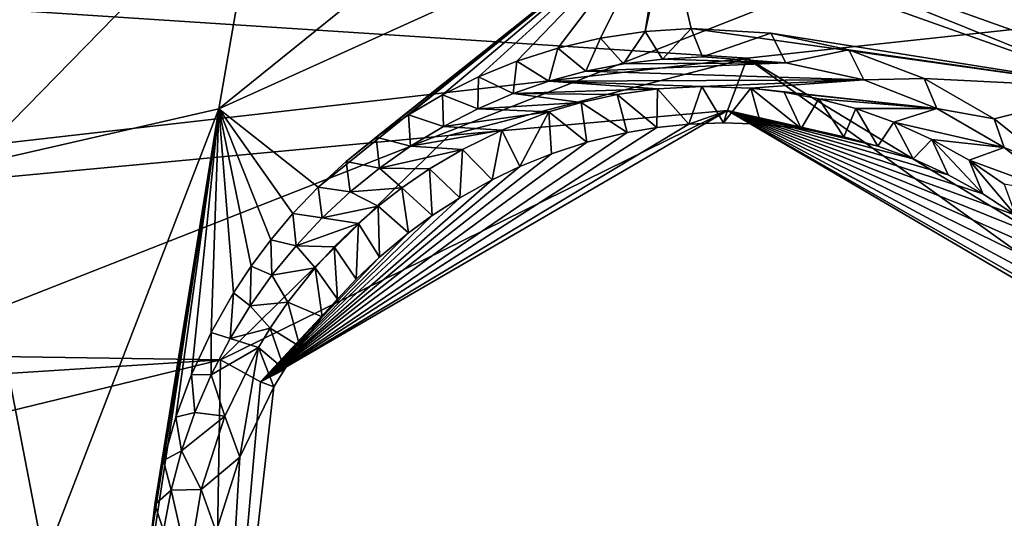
# Model space of a CAD drawing. Header units: millimetres. Extents: x -147 to 294, y -82 to 275.
# Tile 519 of 609: x 245.05 to 248.95, y 230.18 to 232.15. Entities that reach past the tile are written whole.
import ezdxf

# ---------------------------------------------------------------- set-up
doc = ezdxf.new("R2010")
doc.units = ezdxf.units.MM
doc.header["$LTSCALE"] = 67.506716
for name, color, linetype in [('1594', 7, 'CONTINUOUS'), ('1596', 7, 'CONTINUOUS'), ('1878', 7, 'CONTINUOUS'), ('2172', 7, 'CONTINUOUS'), ('2698', 7, 'CONTINUOUS'), ('2699', 7, 'CONTINUOUS'), ('2700', 7, 'CONTINUOUS'), ('2701', 7, 'CONTINUOUS'), ('2702', 7, 'CONTINUOUS'), ('2703', 7, 'CONTINUOUS'), ('2704', 7, 'CONTINUOUS'), ('2705', 7, 'CONTINUOUS'), ('2706', 7, 'CONTINUOUS'), ('556', 7, 'CONTINUOUS'), ('871', 7, 'CONTINUOUS')]:
    doc.layers.add(name, color=color, linetype=linetype)

msp = doc.modelspace()

# ---------------------------------------------------------------- linework, layer by layer
at = {"layer": '1594', "linetype": 'CONTINUOUS'}
msp.add_3dface([(258.604, 229.943, -12.1909), (247.9699, 237.6837, -9.2313), (255.0408, 234.6443, -10.9123), (258.604, 229.943, -12.1909)], dxfattribs=at)
at = {"layer": '1596', "linetype": 'CONTINUOUS'}
msp.add_3dface([(247.9699, 237.6837, -9.2313), (258.604, 229.943, -12.1909), (249.7922, 233.7785, -10.3514), (247.9699, 237.6837, -9.2313)], dxfattribs=at)
at = {"layer": '1878', "linetype": 'CONTINUOUS'}
for points in [[(244.8488, 231.5707, -9.8537), (239.293, 234.5876, -8.7556), (246.0074, 232.7561, -9.8738), (244.8488, 231.5707, -9.8537)], [(247.584, 233.2041, -10.0615), (249.7922, 233.7785, -10.3514), (250.2658, 231.6527, -10.7034), (247.584, 233.2041, -10.0615)]]:
    msp.add_3dface(points, dxfattribs=at)
at = {"layer": '2172', "linetype": 'CONTINUOUS'}
for points in [[(257.257, 233.006, -9.4782), (239.1684, 232.5712, -6.6465), (247.9319, 231.9992, -7.9217), (257.257, 233.006, -9.4782)], [(249.8956, 230.8055, -8.4004), (257.257, 233.006, -9.4782), (247.9319, 231.9992, -7.9217), (249.8956, 230.8055, -8.4004)], [(239.1684, 232.5712, -6.6465), (238.4639, 230.9155, -6.7749), (247.9319, 231.9992, -7.9217), (239.1684, 232.5712, -6.6465)], [(247.9319, 231.9992, -7.9217), (238.4639, 230.9155, -6.7749), (246.7517, 231.6921, -7.7774), (247.9319, 231.9992, -7.9217)], [(238.4639, 230.9155, -6.7749), (245.8477, 230.8054, -7.7572), (246.7517, 231.6921, -7.7774), (238.4639, 230.9155, -6.7749)], [(238.4639, 230.9155, -6.7749), (236.8072, 230.2258, -6.6851), (245.8477, 230.8054, -7.7572), (238.4639, 230.9155, -6.7749)], [(236.8072, 230.2258, -6.6851), (236.8126, 228.6075, -6.9097), (245.8477, 230.8054, -7.7572), (236.8072, 230.2258, -6.6851)], [(245.8477, 230.8054, -7.7572), (236.8126, 228.6075, -6.9097), (245.809, 228.4815, -8.0753), (245.8477, 230.8054, -7.7572)]]:
    msp.add_3dface(points, dxfattribs=at)
at = {"layer": '2698', "linetype": 'CONTINUOUS'}
for points in [[(245.8477, 230.8054, -7.7572), (245.809, 228.4815, -8.0753), (246.0067, 230.7178, -7.8704), (245.8477, 230.8054, -7.7572)], [(246.0067, 230.7178, -7.8704), (245.809, 228.4815, -8.0753), (246.0594, 230.698, -8.1078), (246.0067, 230.7178, -7.8704)], [(246.0594, 230.698, -8.1078), (245.809, 228.4815, -8.0753), (245.9242, 230.4195, -8.12), (246.0594, 230.698, -8.1078)], [(245.9242, 230.4195, -8.12), (245.809, 228.4815, -8.0753), (245.831, 230.1247, -8.1414), (245.9242, 230.4195, -8.12)]]:
    msp.add_3dface(points, dxfattribs=at)
at = {"layer": '2699', "linetype": 'CONTINUOUS'}
for points in [[(247.9319, 231.9992, -7.9217), (246.7517, 231.6921, -7.7774), (247.8545, 231.7919, -8.0339), (247.9319, 231.9992, -7.9217)], [(249.6672, 230.754, -8.4663), (247.9319, 231.9992, -7.9217), (247.8545, 231.7919, -8.0339), (249.6672, 230.754, -8.4663)], [(249.8956, 230.8055, -8.4004), (247.9319, 231.9992, -7.9217), (249.6672, 230.754, -8.4663), (249.8956, 230.8055, -8.4004)], [(246.7517, 231.6921, -7.7774), (245.8477, 230.8054, -7.7572), (247.8545, 231.7919, -8.0339), (246.7517, 231.6921, -7.7774)], [(245.8477, 230.8054, -7.7572), (246.0067, 230.7178, -7.8704), (247.8545, 231.7919, -8.0339), (245.8477, 230.8054, -7.7572)], [(247.8545, 231.7919, -8.0339), (246.0067, 230.7178, -7.8704), (247.7016, 231.7373, -8.251), (247.8545, 231.7919, -8.0339)], [(247.8388, 231.7428, -8.2732), (247.8545, 231.7919, -8.0339), (247.7016, 231.7373, -8.251), (247.8388, 231.7428, -8.2732)], [(247.9867, 231.7381, -8.2983), (247.8545, 231.7919, -8.0339), (247.8388, 231.7428, -8.2732), (247.9867, 231.7381, -8.2983)], [(249.6672, 230.754, -8.4663), (247.8545, 231.7919, -8.0339), (249.519, 230.8154, -8.6694), (249.6672, 230.754, -8.4663)], [(249.519, 230.8154, -8.6694), (247.8545, 231.7919, -8.0339), (249.4324, 230.9441, -8.6387), (249.519, 230.8154, -8.6694)], [(249.4324, 230.9441, -8.6387), (247.8545, 231.7919, -8.0339), (249.3363, 231.065, -8.6074), (249.4324, 230.9441, -8.6387)], [(249.3363, 231.065, -8.6074), (247.8545, 231.7919, -8.0339), (249.231, 231.1778, -8.5757), (249.3363, 231.065, -8.6074)], [(249.231, 231.1778, -8.5757), (247.8545, 231.7919, -8.0339), (249.117, 231.2819, -8.5435), (249.231, 231.1778, -8.5757)], [(249.117, 231.2819, -8.5435), (247.8545, 231.7919, -8.0339), (248.9949, 231.3769, -8.5113), (249.117, 231.2819, -8.5435)], [(248.9949, 231.3769, -8.5113), (247.8545, 231.7919, -8.0339), (248.8649, 231.4623, -8.4789), (248.9949, 231.3769, -8.5113)], [(248.8649, 231.4623, -8.4789), (247.8545, 231.7919, -8.0339), (248.7284, 231.5372, -8.4468), (248.8649, 231.4623, -8.4789)], [(248.7284, 231.5372, -8.4468), (247.8545, 231.7919, -8.0339), (248.5899, 231.5997, -8.4159), (248.7284, 231.5372, -8.4468)], [(248.5899, 231.5997, -8.4159), (247.8545, 231.7919, -8.0339), (248.4501, 231.6501, -8.3863), (248.5899, 231.5997, -8.4159)], [(248.4501, 231.6501, -8.3863), (247.8545, 231.7919, -8.0339), (248.3153, 231.6877, -8.3592), (248.4501, 231.6501, -8.3863)], [(248.3153, 231.6877, -8.3592), (247.8545, 231.7919, -8.0339), (248.1457, 231.7207, -8.3269), (248.3153, 231.6877, -8.3592)], [(248.1457, 231.7207, -8.3269), (247.8545, 231.7919, -8.0339), (247.9867, 231.7381, -8.2983), (248.1457, 231.7207, -8.3269)], [(247.7016, 231.7373, -8.251), (246.0067, 230.7178, -7.8704), (247.5744, 231.7239, -8.2316), (247.7016, 231.7373, -8.251)], [(247.5744, 231.7239, -8.2316), (246.0067, 230.7178, -7.8704), (247.4572, 231.7041, -8.2146), (247.5744, 231.7239, -8.2316)], [(247.4572, 231.7041, -8.2146), (246.0067, 230.7178, -7.8704), (247.2981, 231.6658, -8.1929), (247.4572, 231.7041, -8.2146)], [(247.2981, 231.6658, -8.1929), (246.0067, 230.7178, -7.8704), (247.1573, 231.6202, -8.1752), (247.2981, 231.6658, -8.1929)], [(247.1573, 231.6202, -8.1752), (246.0067, 230.7178, -7.8704), (247.0328, 231.57, -8.1608), (247.1573, 231.6202, -8.1752)], [(247.0328, 231.57, -8.1608), (246.0067, 230.7178, -7.8704), (246.9226, 231.5176, -8.1491), (247.0328, 231.57, -8.1608)], [(246.9226, 231.5176, -8.1491), (246.0067, 230.7178, -7.8704), (246.7949, 231.4465, -8.1367), (246.9226, 231.5176, -8.1491)], [(246.7949, 231.4465, -8.1367), (246.0067, 230.7178, -7.8704), (246.6858, 231.3761, -8.1274), (246.7949, 231.4465, -8.1367)], [(246.6858, 231.3761, -8.1274), (246.0067, 230.7178, -7.8704), (246.5926, 231.308, -8.1204), (246.6858, 231.3761, -8.1274)], [(246.5926, 231.308, -8.1204), (246.0067, 230.7178, -7.8704), (246.477, 231.2117, -8.1132), (246.5926, 231.308, -8.1204)], [(246.477, 231.2117, -8.1132), (246.0067, 230.7178, -7.8704), (246.3848, 231.1239, -8.1088), (246.477, 231.2117, -8.1132)], [(246.3848, 231.1239, -8.1088), (246.0067, 230.7178, -7.8704), (246.3107, 231.0449, -8.1063), (246.3848, 231.1239, -8.1088)], [(246.3107, 231.0449, -8.1063), (246.0067, 230.7178, -7.8704), (246.2507, 230.9745, -8.1051), (246.3107, 231.0449, -8.1063)], [(246.2507, 230.9745, -8.1051), (246.0067, 230.7178, -7.8704), (246.1616, 230.8573, -8.1049), (246.2507, 230.9745, -8.1051)], [(246.1616, 230.8573, -8.1049), (246.0067, 230.7178, -7.8704), (246.101, 230.7668, -8.1061), (246.1616, 230.8573, -8.1049)], [(246.0067, 230.7178, -7.8704), (246.0594, 230.698, -8.1078), (246.101, 230.7668, -8.1061), (246.0067, 230.7178, -7.8704)]]:
    msp.add_3dface(points, dxfattribs=at)
at = {"layer": '2700', "linetype": 'CONTINUOUS'}
for points in [[(247.5771, 231.877, -8.9019), (247.5744, 231.7239, -8.2316), (247.4183, 231.8547, -8.8798), (247.5771, 231.877, -8.9019)], [(247.7016, 231.7373, -8.251), (247.5744, 231.7239, -8.2316), (247.5771, 231.877, -8.9019), (247.7016, 231.7373, -8.251)], [(247.7529, 231.8869, -8.9285), (247.7016, 231.7373, -8.251), (247.5771, 231.877, -8.9019), (247.7529, 231.8869, -8.9285)], [(247.8388, 231.7428, -8.2732), (247.7016, 231.7373, -8.251), (247.7529, 231.8869, -8.9285), (247.8388, 231.7428, -8.2732)], [(247.947, 231.8798, -8.9602), (247.8388, 231.7428, -8.2732), (247.7529, 231.8869, -8.9285), (247.947, 231.8798, -8.9602)], [(247.9867, 231.7381, -8.2983), (247.8388, 231.7428, -8.2732), (247.947, 231.8798, -8.9602), (247.9867, 231.7381, -8.2983)], [(248.1457, 231.7207, -8.3269), (247.9867, 231.7381, -8.2983), (247.947, 231.8798, -8.9602), (248.1457, 231.7207, -8.3269)], [(248.0782, 231.8642, -8.9832), (248.1457, 231.7207, -8.3269), (247.947, 231.8798, -8.9602), (248.0782, 231.8642, -8.9832)], [(248.2164, 231.838, -9.0088), (248.1457, 231.7207, -8.3269), (248.0782, 231.8642, -8.9832), (248.2164, 231.838, -9.0088)], [(247.2753, 231.8233, -8.8615), (247.2981, 231.6658, -8.1929), (247.1468, 231.7857, -8.8463), (247.2753, 231.8233, -8.8615)], [(247.4183, 231.8547, -8.8798), (247.4572, 231.7041, -8.2146), (247.2753, 231.8233, -8.8615), (247.4183, 231.8547, -8.8798)], [(247.4572, 231.7041, -8.2146), (247.2981, 231.6658, -8.1929), (247.2753, 231.8233, -8.8615), (247.4572, 231.7041, -8.2146)], [(247.5744, 231.7239, -8.2316), (247.4572, 231.7041, -8.2146), (247.4183, 231.8547, -8.8798), (247.5744, 231.7239, -8.2316)], [(248.3153, 231.6877, -8.3592), (248.1457, 231.7207, -8.3269), (248.2164, 231.838, -9.0088), (248.3153, 231.6877, -8.3592)], [(248.362, 231.7991, -9.0374), (248.3153, 231.6877, -8.3592), (248.2164, 231.838, -9.0088), (248.362, 231.7991, -9.0374)], [(247.1468, 231.7857, -8.8463), (247.0328, 231.57, -8.1608), (246.961, 231.7143, -8.8268), (247.1468, 231.7857, -8.8463)], [(247.1573, 231.6202, -8.1752), (247.0328, 231.57, -8.1608), (247.1468, 231.7857, -8.8463), (247.1573, 231.6202, -8.1752)], [(247.2981, 231.6658, -8.1929), (247.1573, 231.6202, -8.1752), (247.1468, 231.7857, -8.8463), (247.2981, 231.6658, -8.1929)], [(248.4501, 231.6501, -8.3863), (248.3153, 231.6877, -8.3592), (248.362, 231.7991, -9.0374), (248.4501, 231.6501, -8.3863)], [(248.5134, 231.7453, -9.0689), (248.4501, 231.6501, -8.3863), (248.362, 231.7991, -9.0374), (248.5134, 231.7453, -9.0689)], [(248.5899, 231.5997, -8.4159), (248.4501, 231.6501, -8.3863), (248.5134, 231.7453, -9.0689), (248.5899, 231.5997, -8.4159)], [(248.6637, 231.6772, -9.1023), (248.5899, 231.5997, -8.4159), (248.5134, 231.7453, -9.0689), (248.6637, 231.6772, -9.1023)], [(246.961, 231.7143, -8.8268), (246.9226, 231.5176, -8.1491), (246.8054, 231.6377, -8.8127), (246.961, 231.7143, -8.8268)], [(247.0328, 231.57, -8.1608), (246.9226, 231.5176, -8.1491), (246.961, 231.7143, -8.8268), (247.0328, 231.57, -8.1608)], [(248.7284, 231.5372, -8.4468), (248.5899, 231.5997, -8.4159), (248.6637, 231.6772, -9.1023), (248.7284, 231.5372, -8.4468)], [(248.8649, 231.4623, -8.4789), (248.7284, 231.5372, -8.4468), (248.6637, 231.6772, -9.1023), (248.8649, 231.4623, -8.4789)], [(248.8112, 231.5944, -9.1372), (248.8649, 231.4623, -8.4789), (248.6637, 231.6772, -9.1023), (248.8112, 231.5944, -9.1372)], [(246.8054, 231.6377, -8.8127), (246.7949, 231.4465, -8.1367), (246.6749, 231.5605, -8.8027), (246.8054, 231.6377, -8.8127)], [(246.9226, 231.5176, -8.1491), (246.7949, 231.4465, -8.1367), (246.8054, 231.6377, -8.8127), (246.9226, 231.5176, -8.1491)], [(248.9949, 231.3769, -8.5113), (248.8649, 231.4623, -8.4789), (248.8112, 231.5944, -9.1372), (248.9949, 231.3769, -8.5113)], [(248.95, 231.5, -9.1725), (248.9949, 231.3769, -8.5113), (248.8112, 231.5944, -9.1372), (248.95, 231.5, -9.1725)], [(246.6749, 231.5605, -8.8027), (246.6858, 231.3761, -8.1274), (246.5651, 231.485, -8.7957), (246.6749, 231.5605, -8.8027)], [(246.7949, 231.4465, -8.1367), (246.6858, 231.3761, -8.1274), (246.6749, 231.5605, -8.8027), (246.7949, 231.4465, -8.1367)], [(246.5651, 231.485, -8.7957), (246.5926, 231.308, -8.1204), (246.4724, 231.4129, -8.791), (246.5651, 231.485, -8.7957)], [(246.6858, 231.3761, -8.1274), (246.5926, 231.308, -8.1204), (246.5651, 231.485, -8.7957), (246.6858, 231.3761, -8.1274)], [(246.4724, 231.4129, -8.791), (246.477, 231.2117, -8.1132), (246.3941, 231.3448, -8.788), (246.4724, 231.4129, -8.791)], [(246.5926, 231.308, -8.1204), (246.477, 231.2117, -8.1132), (246.4724, 231.4129, -8.791), (246.5926, 231.308, -8.1204)], [(246.3941, 231.3448, -8.788), (246.3848, 231.1239, -8.1088), (246.2982, 231.2514, -8.7857), (246.3941, 231.3448, -8.788)], [(246.477, 231.2117, -8.1132), (246.3848, 231.1239, -8.1088), (246.3941, 231.3448, -8.788), (246.477, 231.2117, -8.1132)], [(246.2982, 231.2514, -8.7857), (246.3107, 231.0449, -8.1063), (246.2228, 231.1687, -8.7852), (246.2982, 231.2514, -8.7857)], [(246.3848, 231.1239, -8.1088), (246.3107, 231.0449, -8.1063), (246.2982, 231.2514, -8.7857), (246.3848, 231.1239, -8.1088)], [(246.2228, 231.1687, -8.7852), (246.2507, 230.9745, -8.1051), (246.1147, 231.0327, -8.7869), (246.2228, 231.1687, -8.7852)], [(246.3107, 231.0449, -8.1063), (246.2507, 230.9745, -8.1051), (246.2228, 231.1687, -8.7852), (246.3107, 231.0449, -8.1063)], [(246.1147, 231.0327, -8.7869), (246.1616, 230.8573, -8.1049), (246.0445, 230.9302, -8.79), (246.1147, 231.0327, -8.7869)], [(246.2507, 230.9745, -8.1051), (246.1616, 230.8573, -8.1049), (246.1147, 231.0327, -8.7869), (246.2507, 230.9745, -8.1051)], [(246.0445, 230.9302, -8.79), (246.101, 230.7668, -8.1061), (245.998, 230.8542, -8.7932), (246.0445, 230.9302, -8.79)], [(246.1616, 230.8573, -8.1049), (246.101, 230.7668, -8.1061), (246.0445, 230.9302, -8.79), (246.1616, 230.8573, -8.1049)], [(246.101, 230.7668, -8.1061), (246.0594, 230.698, -8.1078), (245.998, 230.8542, -8.7932), (246.101, 230.7668, -8.1061)]]:
    msp.add_3dface(points, dxfattribs=at)
at = {"layer": '2701', "linetype": 'CONTINUOUS'}
for points in [[(245.998, 230.8542, -8.7932), (245.9242, 230.4195, -8.12), (245.8646, 230.5823, -8.8097), (245.998, 230.8542, -8.7932)], [(246.0594, 230.698, -8.1078), (245.9242, 230.4195, -8.12), (245.998, 230.8542, -8.7932), (246.0594, 230.698, -8.1078)], [(245.8646, 230.5823, -8.8097), (245.9242, 230.4195, -8.12), (245.7714, 230.2919, -8.8352), (245.8646, 230.5823, -8.8097)], [(245.9242, 230.4195, -8.12), (245.831, 230.1247, -8.1414), (245.7714, 230.2919, -8.8352), (245.9242, 230.4195, -8.12)], [(245.7714, 230.2919, -8.8352), (245.831, 230.1247, -8.1414), (245.7218, 229.9885, -8.8695), (245.7714, 230.2919, -8.8352)]]:
    msp.add_3dface(points, dxfattribs=at)
at = {"layer": '2702', "linetype": 'CONTINUOUS'}
for points in [[(247.2937, 231.9468, -8.8484), (247.4435, 231.9758, -8.8682), (248.0851, 231.98, -8.9694), (247.2937, 231.9468, -8.8484)], [(248.3939, 231.9125, -9.0278), (247.2937, 231.9468, -8.8484), (248.0851, 231.98, -8.9694), (248.3939, 231.9125, -9.0278)], [(247.4435, 231.9758, -8.8682), (247.5973, 231.9949, -8.8899), (248.0851, 231.98, -8.9694), (247.4435, 231.9758, -8.8682)], [(247.5973, 231.9949, -8.8899), (247.7552, 232.0042, -8.9137), (248.0851, 231.98, -8.9694), (247.5973, 231.9949, -8.8899)], [(247.1478, 231.9078, -8.8307), (247.2937, 231.9468, -8.8484), (248.3939, 231.9125, -9.0278), (247.1478, 231.9078, -8.8307)], [(247.1478, 231.9078, -8.8307), (247.5771, 231.877, -8.9019), (247.0056, 231.8588, -8.8149), (247.1478, 231.9078, -8.8307)], [(247.7529, 231.8869, -8.9285), (247.1478, 231.9078, -8.8307), (248.3939, 231.9125, -9.0278), (247.7529, 231.8869, -8.9285)], [(247.7529, 231.8869, -8.9285), (247.5771, 231.877, -8.9019), (247.1478, 231.9078, -8.8307), (247.7529, 231.8869, -8.9285)], [(247.947, 231.8798, -8.9602), (247.7529, 231.8869, -8.9285), (248.3939, 231.9125, -9.0278), (247.947, 231.8798, -8.9602)], [(248.6835, 231.7996, -9.0895), (247.947, 231.8798, -8.9602), (248.3939, 231.9125, -9.0278), (248.6835, 231.7996, -9.0895)], [(247.5771, 231.877, -8.9019), (247.4183, 231.8547, -8.8798), (247.0056, 231.8588, -8.8149), (247.5771, 231.877, -8.9019)], [(248.0782, 231.8642, -8.9832), (247.947, 231.8798, -8.9602), (248.6835, 231.7996, -9.0895), (248.0782, 231.8642, -8.9832)], [(248.2164, 231.838, -9.0088), (248.0782, 231.8642, -8.9832), (248.6835, 231.7996, -9.0895), (248.2164, 231.838, -9.0088)], [(247.0056, 231.8588, -8.8149), (247.2753, 231.8233, -8.8615), (246.8661, 231.7986, -8.8011), (247.0056, 231.8588, -8.8149)], [(247.2753, 231.8233, -8.8615), (247.1468, 231.7857, -8.8463), (246.8661, 231.7986, -8.8011), (247.2753, 231.8233, -8.8615)], [(247.4183, 231.8547, -8.8798), (247.2753, 231.8233, -8.8615), (247.0056, 231.8588, -8.8149), (247.4183, 231.8547, -8.8798)], [(248.362, 231.7991, -9.0374), (248.2164, 231.838, -9.0088), (248.6835, 231.7996, -9.0895), (248.362, 231.7991, -9.0374)], [(246.8661, 231.7986, -8.8011), (247.1468, 231.7857, -8.8463), (246.7305, 231.7285, -8.7894), (246.8661, 231.7986, -8.8011)], [(247.1468, 231.7857, -8.8463), (246.961, 231.7143, -8.8268), (246.7305, 231.7285, -8.7894), (247.1468, 231.7857, -8.8463)], [(248.5134, 231.7453, -9.0689), (248.362, 231.7991, -9.0374), (248.6835, 231.7996, -9.0895), (248.5134, 231.7453, -9.0689)], [(248.95, 231.6453, -9.1534), (248.5134, 231.7453, -9.0689), (248.6835, 231.7996, -9.0895), (248.95, 231.6453, -9.1534)], [(248.6637, 231.6772, -9.1023), (248.5134, 231.7453, -9.0689), (248.95, 231.6453, -9.1534), (248.6637, 231.6772, -9.1023)], [(246.7305, 231.7285, -8.7894), (246.961, 231.7143, -8.8268), (246.6004, 231.6498, -8.7796), (246.7305, 231.7285, -8.7894)], [(246.961, 231.7143, -8.8268), (246.8054, 231.6377, -8.8127), (246.6004, 231.6498, -8.7796), (246.961, 231.7143, -8.8268)], [(248.8112, 231.5944, -9.1372), (248.6637, 231.6772, -9.1023), (248.95, 231.6453, -9.1534), (248.8112, 231.5944, -9.1372)], [(246.6004, 231.6498, -8.7796), (246.8054, 231.6377, -8.8127), (246.4775, 231.5637, -8.7721), (246.6004, 231.6498, -8.7796)], [(246.8054, 231.6377, -8.8127), (246.6749, 231.5605, -8.8027), (246.4775, 231.5637, -8.7721), (246.8054, 231.6377, -8.8127)], [(249.1876, 231.4561, -9.2176), (248.8112, 231.5944, -9.1372), (248.95, 231.6453, -9.1534), (249.1876, 231.4561, -9.2176)], [(248.95, 231.5, -9.1725), (248.8112, 231.5944, -9.1372), (249.1876, 231.4561, -9.2176), (248.95, 231.5, -9.1725)], [(246.4775, 231.5637, -8.7721), (246.5651, 231.485, -8.7957), (246.3612, 231.4696, -8.7666), (246.4775, 231.5637, -8.7721)], [(246.6749, 231.5605, -8.8027), (246.5651, 231.485, -8.7957), (246.4775, 231.5637, -8.7721), (246.6749, 231.5605, -8.8027)], [(246.5651, 231.485, -8.7957), (246.4724, 231.4129, -8.791), (246.3612, 231.4696, -8.7666), (246.5651, 231.485, -8.7957)], [(246.3612, 231.4696, -8.7666), (246.4724, 231.4129, -8.791), (246.2506, 231.3667, -8.7633), (246.3612, 231.4696, -8.7666)], [(246.4724, 231.4129, -8.791), (246.3941, 231.3448, -8.788), (246.2506, 231.3667, -8.7633), (246.4724, 231.4129, -8.791)], [(246.2506, 231.3667, -8.7633), (246.3941, 231.3448, -8.788), (246.1469, 231.2564, -8.7622), (246.2506, 231.3667, -8.7633)], [(246.3941, 231.3448, -8.788), (246.2982, 231.2514, -8.7857), (246.1469, 231.2564, -8.7622), (246.3941, 231.3448, -8.788)], [(246.1469, 231.2564, -8.7622), (246.2228, 231.1687, -8.7852), (246.0514, 231.1402, -8.7631), (246.1469, 231.2564, -8.7622)], [(246.2982, 231.2514, -8.7857), (246.2228, 231.1687, -8.7852), (246.1469, 231.2564, -8.7622), (246.2982, 231.2514, -8.7857)], [(246.2228, 231.1687, -8.7852), (246.1147, 231.0327, -8.7869), (246.0514, 231.1402, -8.7631), (246.2228, 231.1687, -8.7852)], [(246.0514, 231.1402, -8.7631), (246.1147, 231.0327, -8.7869), (245.9649, 231.0187, -8.7662), (246.0514, 231.1402, -8.7631)], [(245.9649, 231.0187, -8.7662), (246.0445, 230.9302, -8.79), (245.886, 230.8898, -8.7716), (245.9649, 231.0187, -8.7662)], [(246.1147, 231.0327, -8.7869), (246.0445, 230.9302, -8.79), (245.9649, 231.0187, -8.7662), (246.1147, 231.0327, -8.7869)], [(246.0445, 230.9302, -8.79), (245.998, 230.8542, -8.7932), (245.886, 230.8898, -8.7716), (246.0445, 230.9302, -8.79)], [(245.886, 230.8898, -8.7716), (245.998, 230.8542, -8.7932), (245.8106, 230.7451, -8.7797), (245.886, 230.8898, -8.7716)], [(245.998, 230.8542, -8.7932), (245.8646, 230.5823, -8.8097), (245.8106, 230.7451, -8.7797), (245.998, 230.8542, -8.7932)], [(245.8106, 230.7451, -8.7797), (245.8646, 230.5823, -8.8097), (245.746, 230.5959, -8.7901), (245.8106, 230.7451, -8.7797)], [(245.746, 230.5959, -8.7901), (245.8646, 230.5823, -8.8097), (245.6933, 230.4447, -8.8028), (245.746, 230.5959, -8.7901)], [(245.8646, 230.5823, -8.8097), (245.7714, 230.2919, -8.8352), (245.6933, 230.4447, -8.8028), (245.8646, 230.5823, -8.8097)], [(245.6933, 230.4447, -8.8028), (245.7714, 230.2919, -8.8352), (245.6523, 230.289, -8.8178), (245.6933, 230.4447, -8.8028)], [(245.6523, 230.289, -8.8178), (245.7218, 229.9885, -8.8695), (245.6225, 230.1293, -8.8353), (245.6523, 230.289, -8.8178)], [(245.7714, 230.2919, -8.8352), (245.7218, 229.9885, -8.8695), (245.6523, 230.289, -8.8178), (245.7714, 230.2919, -8.8352)]]:
    msp.add_3dface(points, dxfattribs=at)
at = {"layer": '2703', "linetype": 'CONTINUOUS'}
for points in [[(247.5285, 232.1047, -9.3025), (247.4435, 231.9758, -8.8682), (247.3521, 232.0784, -9.2727), (247.5285, 232.1047, -9.3025)], [(247.5973, 231.9949, -8.8899), (247.4435, 231.9758, -8.8682), (247.5285, 232.1047, -9.3025), (247.5973, 231.9949, -8.8899)], [(247.7108, 232.1161, -9.335), (247.5973, 231.9949, -8.8899), (247.5285, 232.1047, -9.3025), (247.7108, 232.1161, -9.335)], [(247.7552, 232.0042, -8.9137), (247.5973, 231.9949, -8.8899), (247.7108, 232.1161, -9.335), (247.7552, 232.0042, -8.9137)], [(247.3521, 232.0784, -9.2727), (247.2937, 231.9468, -8.8484), (247.1827, 232.0387, -9.2456), (247.3521, 232.0784, -9.2727)], [(247.4435, 231.9758, -8.8682), (247.2937, 231.9468, -8.8484), (247.3521, 232.0784, -9.2727), (247.4435, 231.9758, -8.8682)], [(247.1827, 232.0387, -9.2456), (247.1478, 231.9078, -8.8307), (247.0213, 231.9869, -9.2212), (247.1827, 232.0387, -9.2456)], [(247.2937, 231.9468, -8.8484), (247.1478, 231.9078, -8.8307), (247.1827, 232.0387, -9.2456), (247.2937, 231.9468, -8.8484)], [(247.0213, 231.9869, -9.2212), (247.0056, 231.8588, -8.8149), (246.8696, 231.9248, -9.1994), (247.0213, 231.9869, -9.2212)], [(247.1478, 231.9078, -8.8307), (247.0056, 231.8588, -8.8149), (247.0213, 231.9869, -9.2212), (247.1478, 231.9078, -8.8307)], [(246.8696, 231.9248, -9.1994), (246.8661, 231.7986, -8.8011), (246.7269, 231.8536, -9.18), (246.8696, 231.9248, -9.1994)], [(247.0056, 231.8588, -8.8149), (246.8661, 231.7986, -8.8011), (246.8696, 231.9248, -9.1994), (247.0056, 231.8588, -8.8149)], [(246.7269, 231.8536, -9.18), (246.7305, 231.7285, -8.7894), (246.5922, 231.7738, -9.1629), (246.7269, 231.8536, -9.18)], [(246.8661, 231.7986, -8.8011), (246.7305, 231.7285, -8.7894), (246.7269, 231.8536, -9.18), (246.8661, 231.7986, -8.8011)], [(246.5922, 231.7738, -9.1629), (246.6004, 231.6498, -8.7796), (246.4645, 231.6856, -9.148), (246.5922, 231.7738, -9.1629)], [(246.7305, 231.7285, -8.7894), (246.6004, 231.6498, -8.7796), (246.5922, 231.7738, -9.1629), (246.7305, 231.7285, -8.7894)], [(246.4645, 231.6856, -9.148), (246.4775, 231.5637, -8.7721), (246.3447, 231.5897, -9.1351), (246.4645, 231.6856, -9.148)], [(246.6004, 231.6498, -8.7796), (246.4775, 231.5637, -8.7721), (246.4645, 231.6856, -9.148), (246.6004, 231.6498, -8.7796)], [(246.3447, 231.5897, -9.1351), (246.3612, 231.4696, -8.7666), (246.2344, 231.4883, -9.1245), (246.3447, 231.5897, -9.1351)], [(246.4775, 231.5637, -8.7721), (246.3612, 231.4696, -8.7666), (246.3447, 231.5897, -9.1351), (246.4775, 231.5637, -8.7721)], [(246.2344, 231.4883, -9.1245), (246.2506, 231.3667, -8.7633), (246.1347, 231.3837, -9.1161), (246.2344, 231.4883, -9.1245)], [(246.3612, 231.4696, -8.7666), (246.2506, 231.3667, -8.7633), (246.2344, 231.4883, -9.1245), (246.3612, 231.4696, -8.7666)], [(246.1347, 231.3837, -9.1161), (246.1469, 231.2564, -8.7622), (246.0469, 231.2792, -9.1099), (246.1347, 231.3837, -9.1161)], [(246.2506, 231.3667, -8.7633), (246.1469, 231.2564, -8.7622), (246.1347, 231.3837, -9.1161), (246.2506, 231.3667, -8.7633)], [(246.0469, 231.2792, -9.1099), (246.0514, 231.1402, -8.7631), (245.9695, 231.1754, -9.1053), (246.0469, 231.2792, -9.1099)], [(246.1469, 231.2564, -8.7622), (246.0514, 231.1402, -8.7631), (246.0469, 231.2792, -9.1099), (246.1469, 231.2564, -8.7622)], [(245.9695, 231.1754, -9.1053), (245.9649, 231.0187, -8.7662), (245.8997, 231.0697, -9.1023), (245.9695, 231.1754, -9.1053)], [(246.0514, 231.1402, -8.7631), (245.9649, 231.0187, -8.7662), (245.9695, 231.1754, -9.1053), (246.0514, 231.1402, -8.7631)], [(245.8997, 231.0697, -9.1023), (245.886, 230.8898, -8.7716), (245.8106, 230.9127, -9.1007), (245.8997, 231.0697, -9.1023)], [(245.9649, 231.0187, -8.7662), (245.886, 230.8898, -8.7716), (245.8997, 231.0697, -9.1023), (245.9649, 231.0187, -8.7662)], [(245.8106, 230.9127, -9.1007), (245.8106, 230.7451, -8.7797), (245.7337, 230.7472, -9.102), (245.8106, 230.9127, -9.1007)], [(245.886, 230.8898, -8.7716), (245.8106, 230.7451, -8.7797), (245.8106, 230.9127, -9.1007), (245.886, 230.8898, -8.7716)], [(245.7337, 230.7472, -9.102), (245.746, 230.5959, -8.7901), (245.6711, 230.5783, -9.1063), (245.7337, 230.7472, -9.102)], [(245.8106, 230.7451, -8.7797), (245.746, 230.5959, -8.7901), (245.7337, 230.7472, -9.102), (245.8106, 230.7451, -8.7797)], [(245.6711, 230.5783, -9.1063), (245.6933, 230.4447, -8.8028), (245.6225, 230.4061, -9.1135), (245.6711, 230.5783, -9.1063)], [(245.746, 230.5959, -8.7901), (245.6933, 230.4447, -8.8028), (245.6711, 230.5783, -9.1063), (245.746, 230.5959, -8.7901)], [(245.6933, 230.4447, -8.8028), (245.6523, 230.289, -8.8178), (245.6225, 230.4061, -9.1135), (245.6933, 230.4447, -8.8028)], [(245.6225, 230.4061, -9.1135), (245.6523, 230.289, -8.8178), (245.5881, 230.2325, -9.1234), (245.6225, 230.4061, -9.1135)], [(245.6523, 230.289, -8.8178), (245.6225, 230.1293, -8.8353), (245.5881, 230.2325, -9.1234), (245.6523, 230.289, -8.8178)], [(245.5881, 230.2325, -9.1234), (245.6225, 230.1293, -8.8353), (245.5694, 230.078, -9.1344), (245.5881, 230.2325, -9.1234)]]:
    msp.add_3dface(points, dxfattribs=at)
at = {"layer": '2704', "linetype": 'CONTINUOUS'}
for points in [[(246.0074, 232.7561, -9.8738), (247.584, 233.2041, -10.0615), (245.8419, 231.7982, -9.7434), (246.0074, 232.7561, -9.8738)], [(245.8419, 231.7982, -9.7434), (247.584, 233.2041, -10.0615), (247.6093, 232.5985, -9.9462), (245.8419, 231.7982, -9.7434)], [(244.8488, 231.5707, -9.8537), (246.0074, 232.7561, -9.8738), (245.8419, 231.7982, -9.7434), (244.8488, 231.5707, -9.8537)], [(246.2344, 231.4883, -9.1245), (245.8419, 231.7982, -9.7434), (247.6093, 232.5985, -9.9462), (246.2344, 231.4883, -9.1245)], [(246.3447, 231.5897, -9.1351), (246.2344, 231.4883, -9.1245), (247.6093, 232.5985, -9.9462), (246.3447, 231.5897, -9.1351)], [(246.4645, 231.6856, -9.148), (246.3447, 231.5897, -9.1351), (247.6093, 232.5985, -9.9462), (246.4645, 231.6856, -9.148)], [(246.5922, 231.7738, -9.1629), (246.4645, 231.6856, -9.148), (247.6093, 232.5985, -9.9462), (246.5922, 231.7738, -9.1629)], [(246.7269, 231.8536, -9.18), (246.5922, 231.7738, -9.1629), (247.6093, 232.5985, -9.9462), (246.7269, 231.8536, -9.18)], [(246.8696, 231.9248, -9.1994), (246.7269, 231.8536, -9.18), (247.6093, 232.5985, -9.9462), (246.8696, 231.9248, -9.1994)], [(247.0213, 231.9869, -9.2212), (246.8696, 231.9248, -9.1994), (247.6093, 232.5985, -9.9462), (247.0213, 231.9869, -9.2212)], [(247.1827, 232.0387, -9.2456), (247.0213, 231.9869, -9.2212), (247.6093, 232.5985, -9.9462), (247.1827, 232.0387, -9.2456)], [(247.3521, 232.0784, -9.2727), (247.1827, 232.0387, -9.2456), (247.6093, 232.5985, -9.9462), (247.3521, 232.0784, -9.2727)], [(247.5285, 232.1047, -9.3025), (247.3521, 232.0784, -9.2727), (247.6093, 232.5985, -9.9462), (247.5285, 232.1047, -9.3025)], [(247.6186, 232.5125, -9.8935), (247.5285, 232.1047, -9.3025), (247.6093, 232.5985, -9.9462), (247.6186, 232.5125, -9.8935)], [(247.7108, 232.1161, -9.335), (247.5285, 232.1047, -9.3025), (247.6186, 232.5125, -9.8935), (247.7108, 232.1161, -9.335)], [(245.152, 230.0111, -9.8241), (244.8488, 231.5707, -9.8537), (245.8419, 231.7982, -9.7434), (245.152, 230.0111, -9.8241)], [(245.5622, 229.9537, -9.1447), (245.152, 230.0111, -9.8241), (245.8419, 231.7982, -9.7434), (245.5622, 229.9537, -9.1447)], [(245.5694, 230.078, -9.1344), (245.5622, 229.9537, -9.1447), (245.8419, 231.7982, -9.7434), (245.5694, 230.078, -9.1344)], [(245.5881, 230.2325, -9.1234), (245.5694, 230.078, -9.1344), (245.8419, 231.7982, -9.7434), (245.5881, 230.2325, -9.1234)], [(245.6225, 230.4061, -9.1135), (245.5881, 230.2325, -9.1234), (245.8419, 231.7982, -9.7434), (245.6225, 230.4061, -9.1135)], [(245.6711, 230.5783, -9.1063), (245.6225, 230.4061, -9.1135), (245.8419, 231.7982, -9.7434), (245.6711, 230.5783, -9.1063)], [(245.7337, 230.7472, -9.102), (245.6711, 230.5783, -9.1063), (245.8419, 231.7982, -9.7434), (245.7337, 230.7472, -9.102)], [(245.8106, 230.9127, -9.1007), (245.7337, 230.7472, -9.102), (245.8419, 231.7982, -9.7434), (245.8106, 230.9127, -9.1007)], [(245.8997, 231.0697, -9.1023), (245.8106, 230.9127, -9.1007), (245.8419, 231.7982, -9.7434), (245.8997, 231.0697, -9.1023)], [(246.2344, 231.4883, -9.1245), (246.1347, 231.3837, -9.1161), (245.8419, 231.7982, -9.7434), (246.2344, 231.4883, -9.1245)], [(246.1347, 231.3837, -9.1161), (246.0469, 231.2792, -9.1099), (245.8419, 231.7982, -9.7434), (246.1347, 231.3837, -9.1161)], [(246.0469, 231.2792, -9.1099), (245.9695, 231.1754, -9.1053), (245.8419, 231.7982, -9.7434), (246.0469, 231.2792, -9.1099)], [(245.9695, 231.1754, -9.1053), (245.8997, 231.0697, -9.1023), (245.8419, 231.7982, -9.7434), (245.9695, 231.1754, -9.1053)], [(244.8386, 228.4503, -10.2853), (244.8488, 231.5707, -9.8537), (245.152, 230.0111, -9.8241), (244.8386, 228.4503, -10.2853)]]:
    msp.add_3dface(points, dxfattribs=at)
at = {"layer": '2705', "linetype": 'CONTINUOUS'}
for points in [[(247.584, 233.2041, -10.0615), (250.2658, 231.6527, -10.7034), (247.6093, 232.5985, -9.9462), (247.584, 233.2041, -10.0615)], [(247.6093, 232.5985, -9.9462), (250.2658, 231.6527, -10.7034), (249.3959, 231.8805, -10.3374), (247.6093, 232.5985, -9.9462)], [(247.6186, 232.5125, -9.8935), (247.6093, 232.5985, -9.9462), (249.3959, 231.8805, -10.3374), (247.6186, 232.5125, -9.8935)], [(247.7108, 232.1161, -9.335), (247.6186, 232.5125, -9.8935), (249.3959, 231.8805, -10.3374), (247.7108, 232.1161, -9.335)], [(247.7108, 232.1161, -9.335), (249.3959, 231.8805, -10.3374), (248.0256, 232.0978, -9.3938), (247.7108, 232.1161, -9.335)], [(248.0256, 232.0978, -9.3938), (249.3959, 231.8805, -10.3374), (248.3351, 232.0318, -9.4562), (248.0256, 232.0978, -9.3938)], [(248.3351, 232.0318, -9.4562), (249.3959, 231.8805, -10.3374), (248.633, 231.9181, -9.5212), (248.3351, 232.0318, -9.4562)], [(248.633, 231.9181, -9.5212), (249.3959, 231.8805, -10.3374), (248.9102, 231.759, -9.587), (248.633, 231.9181, -9.5212)], [(248.9102, 231.759, -9.587), (249.3959, 231.8805, -10.3374), (249.1574, 231.5605, -9.6512), (248.9102, 231.759, -9.587)]]:
    msp.add_3dface(points, dxfattribs=at)
at = {"layer": '2706', "linetype": 'CONTINUOUS'}
for points in [[(247.7552, 232.0042, -8.9137), (247.7108, 232.1161, -9.335), (248.0256, 232.0978, -9.3938), (247.7552, 232.0042, -8.9137)], [(248.0851, 231.98, -8.9694), (247.7552, 232.0042, -8.9137), (248.0256, 232.0978, -9.3938), (248.0851, 231.98, -8.9694)], [(248.0851, 231.98, -8.9694), (248.0256, 232.0978, -9.3938), (248.3351, 232.0318, -9.4562), (248.0851, 231.98, -8.9694)], [(248.3939, 231.9125, -9.0278), (248.0851, 231.98, -8.9694), (248.3351, 232.0318, -9.4562), (248.3939, 231.9125, -9.0278)], [(248.3939, 231.9125, -9.0278), (248.3351, 232.0318, -9.4562), (248.633, 231.9181, -9.5212), (248.3939, 231.9125, -9.0278)], [(248.6835, 231.7996, -9.0895), (248.3939, 231.9125, -9.0278), (248.633, 231.9181, -9.5212), (248.6835, 231.7996, -9.0895)], [(248.6835, 231.7996, -9.0895), (248.633, 231.9181, -9.5212), (248.9102, 231.759, -9.587), (248.6835, 231.7996, -9.0895)], [(248.95, 231.6453, -9.1534), (248.6835, 231.7996, -9.0895), (248.9102, 231.759, -9.587), (248.95, 231.6453, -9.1534)], [(248.95, 231.6453, -9.1534), (248.9102, 231.759, -9.587), (249.1574, 231.5605, -9.6512), (248.95, 231.6453, -9.1534)], [(249.1876, 231.4561, -9.2176), (248.95, 231.6453, -9.1534), (249.1574, 231.5605, -9.6512), (249.1876, 231.4561, -9.2176)]]:
    msp.add_3dface(points, dxfattribs=at)
at = {"layer": '556', "linetype": 'CONTINUOUS'}
for points in [[(233.3916, 226.4584, -39.0858), (261.5082, 237.5115, -37.2259), (233.1463, 217.9973, -41.4154), (233.3916, 226.4584, -39.0858)], [(233.1463, 217.9973, -41.4154), (261.5082, 237.5115, -37.2259), (262.8979, 217.597, -42.8457), (233.1463, 217.9973, -41.4154)], [(233.6799, 235.3329, -36.3477), (261.5082, 237.5115, -37.2259), (233.3916, 226.4584, -39.0858), (233.6799, 235.3329, -36.3477)]]:
    msp.add_3dface(points, dxfattribs=at)
at = {"layer": '871', "linetype": 'CONTINUOUS'}
for points in [[(258.5558, 231.2743, -37.6522), (277.3847, 252.8882, -29.0322), (248.3345, 241.4576, -34.1554), (258.5558, 231.2743, -37.6522)], [(234.1615, 245.1822, -31.7777), (233.3241, 217.4829, -39.7272), (248.3345, 241.4576, -34.1554), (234.1615, 245.1822, -31.7777)], [(233.3241, 217.4829, -39.7272), (258.5558, 231.2743, -37.6522), (248.3345, 241.4576, -34.1554), (233.3241, 217.4829, -39.7272)], [(233.3241, 217.4829, -39.7272), (262.1082, 217.339, -41.3386), (258.5558, 231.2743, -37.6522), (233.3241, 217.4829, -39.7272)]]:
    msp.add_3dface(points, dxfattribs=at)

doc.saveas('drawing.dxf')
